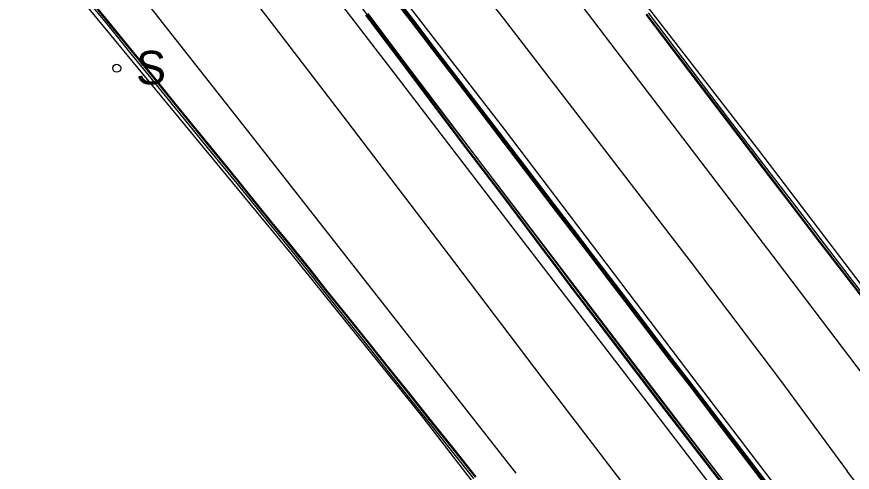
# Model space of a CAD drawing. Extents: x 368532 to 392481, y 10654822 to 10676899.
# Drawn here: x 369956.2 to 370105.8, y 10675204 to 10675285.5 of the extents above; entities that cross this region are included whole.
import ezdxf

# ---------------------------------------------------------------- set-up
doc = ezdxf.new("R2010")
doc.units = 0
for name, color, linetype in [('p_road - paved curb', 7, 'Continuous'), ('p_road guard rails', 7, 'Continuous'), ('p_road paint stripe', 7, 'Continuous'), ('p_structure sign', 7, 'Continuous')]:
    doc.layers.add(name, color=color, linetype=linetype)

msp = doc.modelspace()

# ---------------------------------------------------------------- linework, layer by layer
at = {"layer": 'p_road - paved curb'}
for p, q in [((369968.63, 10675288.79), (369972.59, 10675283.94)), ((369968.9, 10675289.01), (369972.86, 10675284.17)), ((369969.02, 10675289.1), (369972.98, 10675284.26)), ((370023.62, 10675288.81), (370026.84, 10675284.6)), ((370023.9, 10675289.02), (370027.12, 10675284.81)), ((370024.02, 10675289.11), (370027.24, 10675284.9)), ((370024.62, 10675277.99), (370018.72, 10675285.83)), ((370024.74, 10675278.08), (370018.84, 10675285.92)), ((370025.02, 10675278.29), (370019.12, 10675286.13)), ((370076.54, 10675275.87), (370068.91, 10675285.93)), ((370076.66, 10675275.96), (370069.03, 10675286.02)), ((370076.94, 10675276.17), (370069.31, 10675286.23)), ((369972.86, 10675284.17), (369976.72, 10675279.42)), ((369972.98, 10675284.26), (369976.84, 10675279.51)), ((370026.84, 10675284.6), (370031.42, 10675278.6)), ((370027.12, 10675284.81), (370031.7, 10675278.81)), ((370027.24, 10675284.9), (370031.82, 10675278.9)), ((369972.59, 10675283.94), (369976.45, 10675279.19)), ((369976.84, 10675279.51), (369980.65, 10675274.87)), ((369976.45, 10675279.19), (369980.26, 10675274.55)), ((369976.72, 10675279.42), (369980.53, 10675274.78)), ((370031.23, 10675269.51), (370024.74, 10675278.08)), ((370031.51, 10675269.72), (370025.02, 10675278.29)), ((370031.42, 10675278.6), (370035.41, 10675273.39)), ((370031.7, 10675278.81), (370035.69, 10675273.6)), ((370031.82, 10675278.9), (370035.81, 10675273.69)), ((370031.11, 10675269.42), (370024.62, 10675277.99)), ((370083.27, 10675267.03), (370076.54, 10675275.87)), ((370083.39, 10675267.12), (370076.66, 10675275.96)), ((370083.67, 10675267.33), (370076.94, 10675276.17)), ((369980.26, 10675274.55), (369984.09, 10675269.82)), ((369980.53, 10675274.78), (369984.36, 10675270.05)), ((369980.65, 10675274.87), (369984.48, 10675270.14)), ((370035.69, 10675273.6), (370039.4, 10675268.77)), ((370035.81, 10675273.69), (370039.52, 10675268.86)), ((370035.41, 10675273.39), (370039.12, 10675268.56)), ((369984.09, 10675269.82), (369987.31, 10675265.86)), ((369984.36, 10675270.05), (369987.58, 10675266.09)), ((369984.48, 10675270.14), (369987.7, 10675266.18)), ((370036.65, 10675262.03), (370031.11, 10675269.42)), ((370036.77, 10675262.12), (370031.23, 10675269.51)), ((370037.05, 10675262.33), (370031.51, 10675269.72)), ((370039.12, 10675268.56), (370043.43, 10675262.88)), ((370039.4, 10675268.77), (370043.71, 10675263.09)), ((370039.52, 10675268.86), (370043.83, 10675263.18)), ((369987.58, 10675266.09), (369990.85, 10675262.06)), ((369987.7, 10675266.18), (369990.97, 10675262.15)), ((370090.88, 10675257.07), (370083.27, 10675267.03)), ((370091, 10675257.16), (370083.39, 10675267.12)), ((370091.28, 10675257.37), (370083.67, 10675267.33)), ((369987.31, 10675265.86), (369990.58, 10675261.83)), ((370043.71, 10675263.09), (370047.96, 10675257.56)), ((370043.83, 10675263.18), (370048.08, 10675257.65)), ((369990.58, 10675261.83), (369994.03, 10675257.63)), ((369990.85, 10675262.06), (369994.3, 10675257.86)), ((369990.97, 10675262.15), (369994.42, 10675257.95)), ((370043.06, 10675253.63), (370036.65, 10675262.03)), ((370043.18, 10675253.72), (370036.77, 10675262.12)), ((370043.46, 10675253.93), (370037.05, 10675262.33)), ((370043.43, 10675262.88), (370047.68, 10675257.35)), ((369994.03, 10675257.63), (369997.78, 10675253.04)), ((369994.3, 10675257.86), (369998.05, 10675253.26)), ((369994.42, 10675257.95), (369998.17, 10675253.35)), ((370047.68, 10675257.35), (370052.05, 10675251.6)), ((370047.96, 10675257.56), (370052.33, 10675251.81)), ((370048.08, 10675257.65), (370052.45, 10675251.9)), ((370095.29, 10675251.31), (370090.88, 10675257.07)), ((370095.41, 10675251.4), (370091, 10675257.16)), ((370095.69, 10675251.61), (370091.28, 10675257.37)), ((369997.78, 10675253.04), (370001.23, 10675248.75)), ((369998.05, 10675253.26), (370001.5, 10675248.98)), ((369998.17, 10675253.35), (370001.62, 10675249.07)), ((370051.36, 10675242.57), (370043.06, 10675253.63)), ((370051.48, 10675242.66), (370043.18, 10675253.72)), ((370051.76, 10675242.87), (370043.46, 10675253.93)), ((370052.05, 10675251.6), (370055.43, 10675247.19)), ((370052.33, 10675251.81), (370055.71, 10675247.4)), ((370052.45, 10675251.9), (370055.83, 10675247.49)), ((370099.64, 10675245.58), (370095.29, 10675251.31)), ((370099.76, 10675245.67), (370095.41, 10675251.4)), ((370100.04, 10675245.88), (370095.69, 10675251.61)), ((370001.23, 10675248.75), (370004.51, 10675244.76)), ((370001.5, 10675248.98), (370004.78, 10675244.99)), ((370001.62, 10675249.07), (370004.9, 10675245.08)), ((370055.43, 10675247.19), (370058.81, 10675242.76)), ((370055.71, 10675247.4), (370059.09, 10675242.97)), ((370055.83, 10675247.49), (370059.21, 10675243.06)), ((370104.87, 10675238.76), (370099.64, 10675245.58)), ((370104.99, 10675238.85), (370099.76, 10675245.67)), ((370105.27, 10675239.06), (370100.04, 10675245.88)), ((370004.51, 10675244.76), (370007.99, 10675240.43)), ((370004.78, 10675244.99), (370008.26, 10675240.65)), ((370004.9, 10675245.08), (370008.38, 10675240.74)), ((370056.11, 10675236.32), (370051.36, 10675242.57)), ((370056.23, 10675236.41), (370051.48, 10675242.66)), ((370056.51, 10675236.62), (370051.76, 10675242.87)), ((370058.81, 10675242.76), (370062.16, 10675238.36)), ((370059.09, 10675242.97), (370062.44, 10675238.57)), ((370059.21, 10675243.06), (370062.56, 10675238.66)), ((370008.26, 10675240.65), (370011.41, 10675236.67)), ((370008.38, 10675240.74), (370011.53, 10675236.76)), ((370007.99, 10675240.43), (370011.14, 10675236.45)), ((370062.16, 10675238.36), (370065.09, 10675234.54)), ((370062.44, 10675238.57), (370065.37, 10675234.75)), ((370062.56, 10675238.66), (370065.49, 10675234.84)), ((370109.37, 10675232.9), (370104.87, 10675238.76)), ((370109.49, 10675232.99), (370104.99, 10675238.85)), ((370109.77, 10675233.21), (370105.27, 10675239.06)), ((370011.14, 10675236.45), (370015.21, 10675231.39)), ((370011.41, 10675236.67), (370015.48, 10675231.61)), ((370011.53, 10675236.76), (370015.6, 10675231.7)), ((370063.41, 10675226.73), (370056.11, 10675236.32)), ((370063.53, 10675226.82), (370056.23, 10675236.41)), ((370063.81, 10675227.03), (370056.51, 10675236.62)), ((370065.37, 10675234.75), (370069.34, 10675229.58)), ((370065.49, 10675234.84), (370069.46, 10675229.67)), ((370065.09, 10675234.54), (370069.06, 10675229.37)), ((370015.6, 10675231.7), (370019.24, 10675227.14)), ((370015.21, 10675231.39), (370018.85, 10675226.83)), ((370015.48, 10675231.61), (370019.12, 10675227.05)), ((370069.06, 10675229.37), (370073.05, 10675224.12)), ((370069.34, 10675229.58), (370073.33, 10675224.33)), ((370069.46, 10675229.67), (370073.45, 10675224.42)), ((370018.85, 10675226.83), (370022.56, 10675222.2)), ((370019.12, 10675227.05), (370022.83, 10675222.42)), ((370019.24, 10675227.14), (370022.95, 10675222.51)), ((370071.07, 10675216.7), (370063.41, 10675226.73)), ((370071.19, 10675216.79), (370063.53, 10675226.82)), ((370071.47, 10675217), (370063.81, 10675227.03)), ((370073.33, 10675224.33), (370076.98, 10675219.57)), ((370073.45, 10675224.42), (370077.1, 10675219.66)), ((370073.05, 10675224.12), (370076.7, 10675219.36)), ((370022.56, 10675222.2), (370026.38, 10675217.43)), ((370022.83, 10675222.42), (370026.65, 10675217.65)), ((370022.95, 10675222.51), (370026.77, 10675217.74)), ((370076.7, 10675219.36), (370081.35, 10675213.3)), ((370076.98, 10675219.57), (370081.63, 10675213.51)), ((370077.1, 10675219.66), (370081.75, 10675213.6)), ((370026.38, 10675217.43), (370030.06, 10675212.84)), ((370026.65, 10675217.65), (370030.33, 10675213.06)), ((370026.77, 10675217.74), (370030.45, 10675213.15)), ((370080.86, 10675204.05), (370071.07, 10675216.7)), ((370080.98, 10675204.14), (370071.19, 10675216.79)), ((370081.26, 10675204.36), (370071.47, 10675217)), ((370030.06, 10675212.84), (370034.25, 10675207.58)), ((370030.33, 10675213.06), (370034.52, 10675207.8)), ((370030.45, 10675213.15), (370034.64, 10675207.89)), ((370081.35, 10675213.3), (370092.22, 10675199.03)), ((370081.63, 10675213.51), (370092.5, 10675199.24)), ((370081.75, 10675213.6), (370092.62, 10675199.33)), ((370034.52, 10675207.8), (370038.29, 10675203.07)), ((370034.64, 10675207.89), (370038.41, 10675203.16)), ((370034.25, 10675207.58), (370038.02, 10675202.85)), ((370086.28, 10675197.04), (370080.86, 10675204.05)), ((370086.4, 10675197.13), (370080.98, 10675204.14)), ((370086.68, 10675197.35), (370081.26, 10675204.36))]:
    msp.add_line(p, q, dxfattribs=at)
at = {"layer": 'p_road guard rails'}
for p, q in [((370036.97, 10675262.42), (369996.25, 10675315.7)), ((370016.73, 10675298.16), (370079.49, 10675216.08)), ((370005.35, 10675243.11), (369966.04, 10675290.81)), ((370089.09, 10675261.62), (370067.53, 10675289.47)), ((370092.36, 10675189.9), (370036.97, 10675262.42)), ((370120.75, 10675219.96), (370089.09, 10675261.62)), ((370029.01, 10675213.74), (370005.35, 10675243.11)), ((370079.49, 10675216.08), (370096.24, 10675194.13)), ((370064.24, 10675168.21), (370029.01, 10675213.74))]:
    msp.add_line(p, q, dxfattribs=at)
at = {"layer": 'p_road paint stripe'}
for p, q in [((369999.56, 10675262.62), (369956.24, 10675317.65)), ((370063.54, 10675279.48), (370040.64, 10675309.7)), ((370023.79, 10675275.49), (369998.9, 10675307.91)), ((369983.99, 10675307.71), (370001.76, 10675284.5)), ((370043.56, 10675265.38), (370012.26, 10675305.92)), ((370027.75, 10675305.4), (370043.29, 10675285.28)), ((370001.76, 10675284.5), (370015.33, 10675266.81)), ((370043.29, 10675285.28), (370062.03, 10675260.92)), ((370092.43, 10675241.62), (370063.54, 10675279.48)), ((370045.34, 10675247.4), (370023.79, 10675275.49)), ((370015.33, 10675266.81), (370034.43, 10675241.75)), ((370077.53, 10675220.66), (370043.56, 10675265.38)), ((370045.63, 10675203.81), (369999.56, 10675262.62)), ((370062.03, 10675260.92), (370077.13, 10675241.3)), ((370069.66, 10675215.72), (370045.34, 10675247.4)), ((370034.43, 10675241.75), (370050.3, 10675220.8)), ((370077.13, 10675241.3), (370092.98, 10675220.38)), ((370114.28, 10675212.77), (370092.43, 10675241.62)), ((370050.3, 10675220.8), (370065.12, 10675201.5)), ((370096.02, 10675196.42), (370077.53, 10675220.66)), ((370092.98, 10675220.38), (370104.91, 10675204.15)), ((370089.25, 10675190.21), (370069.66, 10675215.72)), ((370126.59, 10675176.03), (370104.91, 10675204.15))]:
    msp.add_line(p, q, dxfattribs=at)
at = {"layer": 'p_structure sign'}
msp.add_circle((369974.15, 10675276.32), 0.713, dxfattribs=at)

# ---------------------------------------------------------------- texts
msp.add_text('S', height=6, dxfattribs=at).set_placement((369977.61, 10675273.42))

doc.saveas('drawing.dxf')
